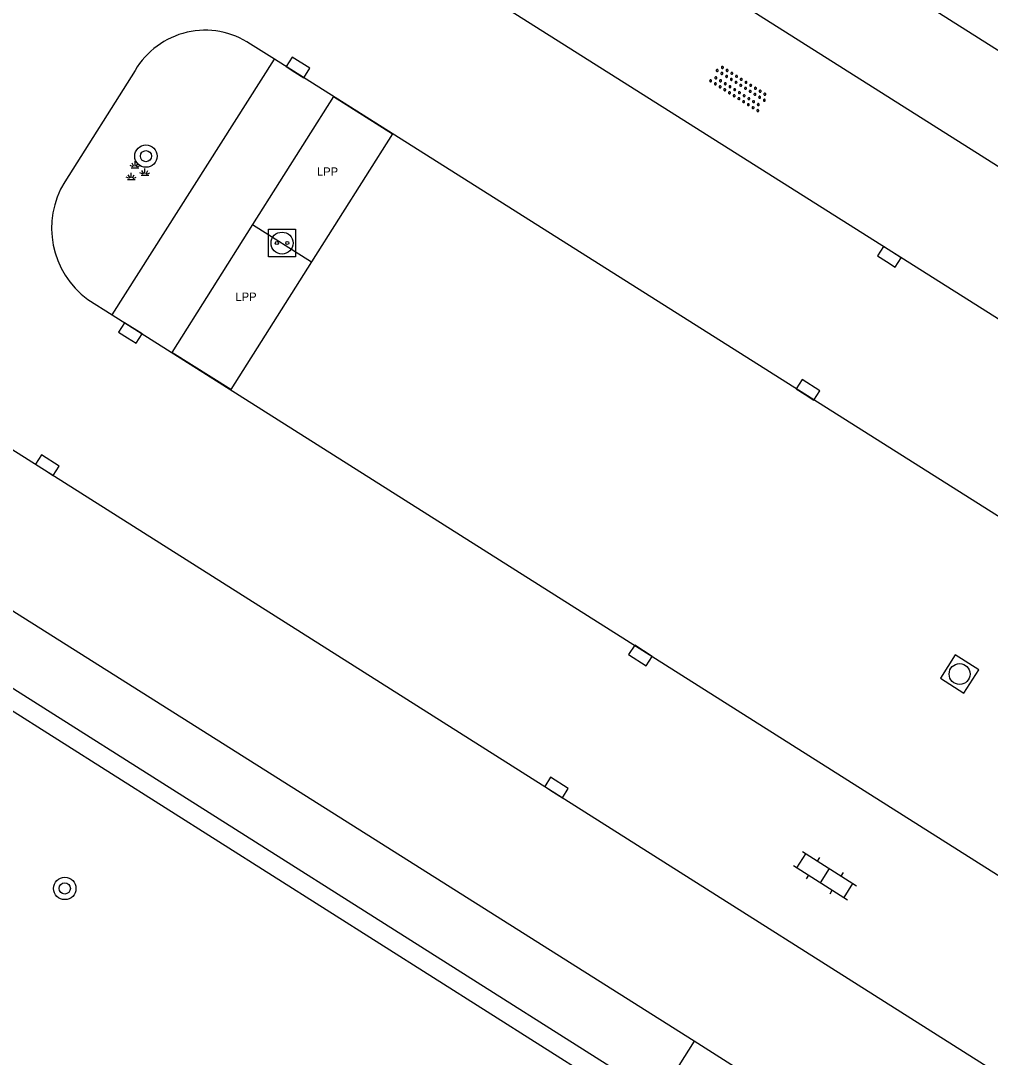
# Model space of a CAD drawing. Extents: x 136000 to 141000, y 400494 to 402006.
# Drawn here: x 138167.05 to 138201.82, y 401588.49 to 401625.67 of the extents above; entities that cross this region are included whole.
import ezdxf

# ---------------------------------------------------------------- set-up
doc = ezdxf.new("R2010")
doc.units = 0
for name, color, linetype in [('bp-grn-parkeervak', 7, 'Continuous'), ('gg-afsc-hekwerk', 7, 'Continuous'), ('gg-knt-onverhard', 7, 'Continuous'), ('gg-knt-verharding', 7, 'Continuous'), ('gt-symb-boom', 7, 'Continuous'), ('gt-symb-groenvak', 7, 'Continuous'), ('gt-symb-klinker verharding', 7, 'Continuous'), ('gt-symb-kolk', 7, 'Continuous'), ('gt-symb-overige verharding', 7, 'Continuous'), ('gt-symb-plantopografie laadpunt elektrisch vervoer', 7, 'Continuous'), ('gt-symb-rioolschacht', 7, 'Continuous'), ('kenmerkpunt laadpunt parkeerplaats', 7, 'Continuous')]:
    doc.layers.add(name, color=color, linetype=linetype)

# ---------------------------------------------------------------- blocks, each defined once
blk = doc.blocks.new('gt0-PLEV')
at = {"layer": 'gt-symb-plantopografie laadpunt elektrisch vervoer'}
blk.add_lwpolyline([(-0.486, 0.501), (0.486, 0.501), (0.486, -0.499), (-0.486, -0.499)], close=True, dxfattribs=at)
for centre, radius in [((0, 0), 0.393), ((-0.186, 0), 0.0566), ((0.186, 0), 0.0566)]:
    blk.add_circle(centre, radius, dxfattribs=at)
blk = doc.blocks.new('gt0-OVH')
at = {"layer": 'gt-symb-overige verharding'}
for points in [[(-0.972, 0.298), (-0.967, 0.308), (-0.965, 0.319), (-0.966, 0.33), (-0.971, 0.34), (-0.978, 0.348), (-0.988, 0.353), (-0.999, 0.355), (-1.01, 0.354), (-1.02, 0.349), (-1.028, 0.342), (-1.033, 0.332), (-1.035, 0.321), (-1.034, 0.31), (-1.029, 0.3), (-1.022, 0.292), (-1.012, 0.287), (-1.001, 0.285), (-0.99, 0.286), (-0.98, 0.291)], [(-0.872, 0.106), (-0.867, 0.116), (-0.865, 0.126), (-0.866, 0.137), (-0.871, 0.147), (-0.878, 0.156), (-0.888, 0.161), (-0.899, 0.163), (-0.91, 0.162), (-0.92, 0.157), (-0.928, 0.15), (-0.933, 0.14), (-0.935, 0.129), (-0.934, 0.118), (-0.929, 0.108), (-0.922, 0.1), (-0.912, 0.095), (-0.901, 0.092), (-0.89, 0.094), (-0.88, 0.098)], [(-0.772, 0.298), (-0.767, 0.308), (-0.765, 0.319), (-0.766, 0.33), (-0.771, 0.34), (-0.778, 0.348), (-0.788, 0.353), (-0.799, 0.355), (-0.81, 0.354), (-0.82, 0.349), (-0.828, 0.342), (-0.833, 0.332), (-0.835, 0.321), (-0.834, 0.31), (-0.829, 0.3), (-0.822, 0.292), (-0.812, 0.287), (-0.801, 0.285), (-0.79, 0.286), (-0.78, 0.291)], [(-0.672, 0.106), (-0.667, 0.116), (-0.665, 0.126), (-0.666, 0.137), (-0.671, 0.147), (-0.678, 0.156), (-0.688, 0.161), (-0.699, 0.163), (-0.71, 0.162), (-0.72, 0.157), (-0.728, 0.15), (-0.733, 0.14), (-0.735, 0.129), (-0.734, 0.118), (-0.729, 0.108), (-0.722, 0.1), (-0.712, 0.095), (-0.701, 0.092), (-0.69, 0.094), (-0.68, 0.098)], [(-0.572, 0.298), (-0.567, 0.308), (-0.565, 0.319), (-0.566, 0.33), (-0.571, 0.34), (-0.578, 0.348), (-0.588, 0.353), (-0.599, 0.355), (-0.61, 0.354), (-0.62, 0.349), (-0.628, 0.342), (-0.633, 0.332), (-0.635, 0.321), (-0.634, 0.31), (-0.629, 0.3), (-0.622, 0.292), (-0.612, 0.287), (-0.601, 0.285), (-0.59, 0.286), (-0.58, 0.291)], [(-0.472, 0.106), (-0.467, 0.116), (-0.465, 0.126), (-0.466, 0.137), (-0.471, 0.147), (-0.478, 0.156), (-0.488, 0.161), (-0.499, 0.163), (-0.51, 0.162), (-0.52, 0.157), (-0.528, 0.15), (-0.533, 0.14), (-0.535, 0.129), (-0.534, 0.118), (-0.529, 0.108), (-0.522, 0.1), (-0.512, 0.095), (-0.501, 0.092), (-0.49, 0.094), (-0.48, 0.098)], [(-0.372, 0.298), (-0.367, 0.308), (-0.365, 0.319), (-0.366, 0.33), (-0.371, 0.34), (-0.378, 0.348), (-0.388, 0.353), (-0.399, 0.355), (-0.41, 0.354), (-0.42, 0.349), (-0.428, 0.342), (-0.433, 0.332), (-0.435, 0.321), (-0.434, 0.31), (-0.429, 0.3), (-0.422, 0.292), (-0.412, 0.287), (-0.401, 0.285), (-0.39, 0.286), (-0.38, 0.291)], [(-0.272, 0.106), (-0.267, 0.116), (-0.265, 0.126), (-0.266, 0.137), (-0.271, 0.147), (-0.278, 0.156), (-0.288, 0.161), (-0.299, 0.163), (-0.31, 0.162), (-0.32, 0.157), (-0.328, 0.15), (-0.333, 0.14), (-0.335, 0.129), (-0.334, 0.118), (-0.329, 0.108), (-0.322, 0.1), (-0.312, 0.095), (-0.301, 0.092), (-0.29, 0.094), (-0.28, 0.098)], [(-0.172, 0.298), (-0.167, 0.308), (-0.165, 0.319), (-0.166, 0.33), (-0.171, 0.34), (-0.178, 0.348), (-0.188, 0.353), (-0.199, 0.355), (-0.21, 0.354), (-0.22, 0.349), (-0.228, 0.342), (-0.233, 0.332), (-0.235, 0.321), (-0.234, 0.31), (-0.229, 0.3), (-0.222, 0.292), (-0.212, 0.287), (-0.201, 0.285), (-0.19, 0.286), (-0.18, 0.291)], [(-0.072, 0.106), (-0.067, 0.116), (-0.065, 0.126), (-0.066, 0.137), (-0.071, 0.147), (-0.078, 0.156), (-0.088, 0.161), (-0.099, 0.163), (-0.11, 0.162), (-0.12, 0.157), (-0.128, 0.15), (-0.133, 0.14), (-0.135, 0.129), (-0.134, 0.118), (-0.129, 0.108), (-0.122, 0.1), (-0.112, 0.095), (-0.101, 0.092), (-0.09, 0.094), (-0.08, 0.098)], [(0.028, 0.298), (0.033, 0.308), (0.035, 0.319), (0.034, 0.33), (0.029, 0.34), (0.022, 0.348), (0.012, 0.353), (0.001, 0.355), (-0.01, 0.354), (-0.02, 0.349), (-0.028, 0.342), (-0.033, 0.332), (-0.035, 0.321), (-0.034, 0.31), (-0.029, 0.3), (-0.022, 0.292), (-0.012, 0.287), (-0.001, 0.285), (0.01, 0.286), (0.02, 0.291)], [(0.128, 0.106), (0.133, 0.116), (0.135, 0.126), (0.134, 0.137), (0.129, 0.147), (0.122, 0.156), (0.112, 0.161), (0.101, 0.163), (0.09, 0.162), (0.08, 0.157), (0.072, 0.15), (0.067, 0.14), (0.065, 0.129), (0.066, 0.118), (0.071, 0.108), (0.078, 0.1), (0.088, 0.095), (0.099, 0.092), (0.11, 0.094), (0.12, 0.098)], [(0.228, 0.298), (0.233, 0.308), (0.235, 0.319), (0.234, 0.33), (0.229, 0.34), (0.222, 0.348), (0.212, 0.353), (0.201, 0.355), (0.19, 0.354), (0.18, 0.349), (0.172, 0.342), (0.167, 0.332), (0.165, 0.321), (0.166, 0.31), (0.171, 0.3), (0.178, 0.292), (0.188, 0.287), (0.199, 0.285), (0.21, 0.286), (0.22, 0.291)], [(0.328, 0.106), (0.333, 0.116), (0.335, 0.126), (0.334, 0.137), (0.329, 0.147), (0.322, 0.156), (0.312, 0.161), (0.301, 0.163), (0.29, 0.162), (0.28, 0.157), (0.272, 0.15), (0.267, 0.14), (0.265, 0.129), (0.266, 0.118), (0.271, 0.108), (0.278, 0.1), (0.288, 0.095), (0.299, 0.092), (0.31, 0.094), (0.32, 0.098)], [(0.428, 0.298), (0.433, 0.308), (0.435, 0.319), (0.434, 0.33), (0.429, 0.34), (0.422, 0.348), (0.412, 0.353), (0.401, 0.355), (0.39, 0.354), (0.38, 0.349), (0.372, 0.342), (0.367, 0.332), (0.365, 0.321), (0.366, 0.31), (0.371, 0.3), (0.378, 0.292), (0.388, 0.287), (0.399, 0.285), (0.41, 0.286), (0.42, 0.291)], [(0.528, 0.106), (0.533, 0.116), (0.535, 0.126), (0.534, 0.137), (0.529, 0.147), (0.522, 0.156), (0.512, 0.161), (0.501, 0.163), (0.49, 0.162), (0.48, 0.157), (0.472, 0.15), (0.467, 0.14), (0.465, 0.129), (0.466, 0.118), (0.471, 0.108), (0.478, 0.1), (0.488, 0.095), (0.499, 0.092), (0.51, 0.094), (0.52, 0.098)], [(0.628, 0.298), (0.633, 0.308), (0.635, 0.319), (0.634, 0.33), (0.629, 0.34), (0.622, 0.348), (0.612, 0.353), (0.601, 0.355), (0.59, 0.354), (0.58, 0.349), (0.572, 0.342), (0.567, 0.332), (0.565, 0.321), (0.566, 0.31), (0.571, 0.3), (0.578, 0.292), (0.588, 0.287), (0.599, 0.285), (0.61, 0.286), (0.62, 0.291)], [(0.728, 0.106), (0.733, 0.116), (0.735, 0.126), (0.734, 0.137), (0.729, 0.147), (0.722, 0.156), (0.712, 0.161), (0.701, 0.163), (0.69, 0.162), (0.68, 0.157), (0.672, 0.15), (0.667, 0.14), (0.665, 0.129), (0.666, 0.118), (0.671, 0.108), (0.678, 0.1), (0.688, 0.095), (0.699, 0.092), (0.71, 0.094), (0.72, 0.098)], [(0.828, 0.298), (0.833, 0.308), (0.835, 0.319), (0.834, 0.33), (0.829, 0.34), (0.822, 0.348), (0.812, 0.353), (0.801, 0.355), (0.79, 0.354), (0.78, 0.349), (0.772, 0.342), (0.767, 0.332), (0.765, 0.321), (0.766, 0.31), (0.771, 0.3), (0.778, 0.292), (0.788, 0.287), (0.799, 0.285), (0.81, 0.286), (0.82, 0.291)], [(0.928, 0.106), (0.933, 0.116), (0.935, 0.126), (0.934, 0.137), (0.929, 0.147), (0.922, 0.156), (0.912, 0.161), (0.901, 0.163), (0.89, 0.162), (0.88, 0.157), (0.872, 0.15), (0.867, 0.14), (0.865, 0.129), (0.866, 0.118), (0.871, 0.108), (0.878, 0.1), (0.888, 0.095), (0.899, 0.092), (0.91, 0.094), (0.92, 0.098)], [(1.028, 0.298), (1.033, 0.308), (1.035, 0.319), (1.034, 0.33), (1.029, 0.34), (1.022, 0.348), (1.012, 0.353), (1.001, 0.355), (0.99, 0.354), (0.98, 0.349), (0.972, 0.342), (0.967, 0.332), (0.965, 0.321), (0.966, 0.31), (0.971, 0.3), (0.978, 0.292), (0.988, 0.287), (0.999, 0.285), (1.01, 0.286), (1.02, 0.291)], [(-0.972, -0.142), (-0.967, -0.132), (-0.965, -0.121), (-0.966, -0.11), (-0.971, -0.1), (-0.978, -0.092), (-0.988, -0.087), (-0.999, -0.085), (-1.01, -0.086), (-1.02, -0.091), (-1.028, -0.098), (-1.033, -0.108), (-1.035, -0.119), (-1.034, -0.13), (-1.029, -0.14), (-1.022, -0.148), (-1.012, -0.153), (-1.001, -0.155), (-0.99, -0.154), (-0.98, -0.149)], [(-0.872, -0.334), (-0.867, -0.324), (-0.865, -0.314), (-0.866, -0.303), (-0.871, -0.293), (-0.878, -0.284), (-0.888, -0.279), (-0.899, -0.277), (-0.91, -0.278), (-0.92, -0.283), (-0.928, -0.29), (-0.933, -0.3), (-0.935, -0.311), (-0.934, -0.322), (-0.929, -0.332), (-0.922, -0.34), (-0.912, -0.345), (-0.901, -0.348), (-0.89, -0.346), (-0.88, -0.342)], [(-0.772, -0.142), (-0.767, -0.132), (-0.765, -0.121), (-0.766, -0.11), (-0.771, -0.1), (-0.778, -0.092), (-0.788, -0.087), (-0.799, -0.085), (-0.81, -0.086), (-0.82, -0.091), (-0.828, -0.098), (-0.833, -0.108), (-0.835, -0.119), (-0.834, -0.13), (-0.829, -0.14), (-0.822, -0.148), (-0.812, -0.153), (-0.801, -0.155), (-0.79, -0.154), (-0.78, -0.149)], [(-0.672, -0.334), (-0.667, -0.324), (-0.665, -0.314), (-0.666, -0.303), (-0.671, -0.293), (-0.678, -0.284), (-0.688, -0.279), (-0.699, -0.277), (-0.71, -0.278), (-0.72, -0.283), (-0.728, -0.29), (-0.733, -0.3), (-0.735, -0.311), (-0.734, -0.322), (-0.729, -0.332), (-0.722, -0.34), (-0.712, -0.345), (-0.701, -0.348), (-0.69, -0.346), (-0.68, -0.342)], [(-0.572, -0.142), (-0.567, -0.132), (-0.565, -0.121), (-0.566, -0.11), (-0.571, -0.1), (-0.578, -0.092), (-0.588, -0.087), (-0.599, -0.085), (-0.61, -0.086), (-0.62, -0.091), (-0.628, -0.098), (-0.633, -0.108), (-0.635, -0.119), (-0.634, -0.13), (-0.629, -0.14), (-0.622, -0.148), (-0.612, -0.153), (-0.601, -0.155), (-0.59, -0.154), (-0.58, -0.149)], [(-0.472, -0.334), (-0.467, -0.324), (-0.465, -0.314), (-0.466, -0.303), (-0.471, -0.293), (-0.478, -0.284), (-0.488, -0.279), (-0.499, -0.277), (-0.51, -0.278), (-0.52, -0.283), (-0.528, -0.29), (-0.533, -0.3), (-0.535, -0.311), (-0.534, -0.322), (-0.529, -0.332), (-0.522, -0.34), (-0.512, -0.345), (-0.501, -0.348), (-0.49, -0.346), (-0.48, -0.342)], [(-0.372, -0.142), (-0.367, -0.132), (-0.365, -0.121), (-0.366, -0.11), (-0.371, -0.1), (-0.378, -0.092), (-0.388, -0.087), (-0.399, -0.085), (-0.41, -0.086), (-0.42, -0.091), (-0.428, -0.098), (-0.433, -0.108), (-0.435, -0.119), (-0.434, -0.13), (-0.429, -0.14), (-0.422, -0.148), (-0.412, -0.153), (-0.401, -0.155), (-0.39, -0.154), (-0.38, -0.149)], [(-0.272, -0.334), (-0.267, -0.324), (-0.265, -0.314), (-0.266, -0.303), (-0.271, -0.293), (-0.278, -0.284), (-0.288, -0.279), (-0.299, -0.277), (-0.31, -0.278), (-0.32, -0.283), (-0.328, -0.29), (-0.333, -0.3), (-0.335, -0.311), (-0.334, -0.322), (-0.329, -0.332), (-0.322, -0.34), (-0.312, -0.345), (-0.301, -0.348), (-0.29, -0.346), (-0.28, -0.342)], [(-0.172, -0.142), (-0.167, -0.132), (-0.165, -0.121), (-0.166, -0.11), (-0.171, -0.1), (-0.178, -0.092), (-0.188, -0.087), (-0.199, -0.085), (-0.21, -0.086), (-0.22, -0.091), (-0.228, -0.098), (-0.233, -0.108), (-0.235, -0.119), (-0.234, -0.13), (-0.229, -0.14), (-0.222, -0.148), (-0.212, -0.153), (-0.201, -0.155), (-0.19, -0.154), (-0.18, -0.149)], [(-0.072, -0.334), (-0.067, -0.324), (-0.065, -0.314), (-0.066, -0.303), (-0.071, -0.293), (-0.078, -0.284), (-0.088, -0.279), (-0.099, -0.277), (-0.11, -0.278), (-0.12, -0.283), (-0.128, -0.29), (-0.133, -0.3), (-0.135, -0.311), (-0.134, -0.322), (-0.129, -0.332), (-0.122, -0.34), (-0.112, -0.345), (-0.101, -0.348), (-0.09, -0.346), (-0.08, -0.342)], [(0.028, -0.142), (0.033, -0.132), (0.035, -0.121), (0.034, -0.11), (0.029, -0.1), (0.022, -0.092), (0.012, -0.087), (0.001, -0.085), (-0.01, -0.086), (-0.02, -0.091), (-0.028, -0.098), (-0.033, -0.108), (-0.035, -0.119), (-0.034, -0.13), (-0.029, -0.14), (-0.022, -0.148), (-0.012, -0.153), (-0.001, -0.155), (0.01, -0.154), (0.02, -0.149)], [(0.128, -0.334), (0.133, -0.324), (0.135, -0.314), (0.134, -0.303), (0.129, -0.293), (0.122, -0.284), (0.112, -0.279), (0.101, -0.277), (0.09, -0.278), (0.08, -0.283), (0.072, -0.29), (0.067, -0.3), (0.065, -0.311), (0.066, -0.322), (0.071, -0.332), (0.078, -0.34), (0.088, -0.345), (0.099, -0.348), (0.11, -0.346), (0.12, -0.342)], [(0.228, -0.142), (0.233, -0.132), (0.235, -0.121), (0.234, -0.11), (0.229, -0.1), (0.222, -0.092), (0.212, -0.087), (0.201, -0.085), (0.19, -0.086), (0.18, -0.091), (0.172, -0.098), (0.167, -0.108), (0.165, -0.119), (0.166, -0.13), (0.171, -0.14), (0.178, -0.148), (0.188, -0.153), (0.199, -0.155), (0.21, -0.154), (0.22, -0.149)], [(0.328, -0.334), (0.333, -0.324), (0.335, -0.314), (0.334, -0.303), (0.329, -0.293), (0.322, -0.284), (0.312, -0.279), (0.301, -0.277), (0.29, -0.278), (0.28, -0.283), (0.272, -0.29), (0.267, -0.3), (0.265, -0.311), (0.266, -0.322), (0.271, -0.332), (0.278, -0.34), (0.288, -0.345), (0.299, -0.348), (0.31, -0.346), (0.32, -0.342)], [(0.428, -0.142), (0.433, -0.132), (0.435, -0.121), (0.434, -0.11), (0.429, -0.1), (0.422, -0.092), (0.412, -0.087), (0.401, -0.085), (0.39, -0.086), (0.38, -0.091), (0.372, -0.098), (0.367, -0.108), (0.365, -0.119), (0.366, -0.13), (0.371, -0.14), (0.378, -0.148), (0.388, -0.153), (0.399, -0.155), (0.41, -0.154), (0.42, -0.149)], [(0.528, -0.334), (0.533, -0.324), (0.535, -0.314), (0.534, -0.303), (0.529, -0.293), (0.522, -0.284), (0.512, -0.279), (0.501, -0.277), (0.49, -0.278), (0.48, -0.283), (0.472, -0.29), (0.467, -0.3), (0.465, -0.311), (0.466, -0.322), (0.471, -0.332), (0.478, -0.34), (0.488, -0.345), (0.499, -0.348), (0.51, -0.346), (0.52, -0.342)], [(0.628, -0.142), (0.633, -0.132), (0.635, -0.121), (0.634, -0.11), (0.629, -0.1), (0.622, -0.092), (0.612, -0.087), (0.601, -0.085), (0.59, -0.086), (0.58, -0.091), (0.572, -0.098), (0.567, -0.108), (0.565, -0.119), (0.566, -0.13), (0.571, -0.14), (0.578, -0.148), (0.588, -0.153), (0.599, -0.155), (0.61, -0.154), (0.62, -0.149)], [(0.728, -0.334), (0.733, -0.324), (0.735, -0.314), (0.734, -0.303), (0.729, -0.293), (0.722, -0.284), (0.712, -0.279), (0.701, -0.277), (0.69, -0.278), (0.68, -0.283), (0.672, -0.29), (0.667, -0.3), (0.665, -0.311), (0.666, -0.322), (0.671, -0.332), (0.678, -0.34), (0.688, -0.345), (0.699, -0.348), (0.71, -0.346), (0.72, -0.342)], [(0.828, -0.142), (0.833, -0.132), (0.835, -0.121), (0.834, -0.11), (0.829, -0.1), (0.822, -0.092), (0.812, -0.087), (0.801, -0.085), (0.79, -0.086), (0.78, -0.091), (0.772, -0.098), (0.767, -0.108), (0.765, -0.119), (0.766, -0.13), (0.771, -0.14), (0.778, -0.148), (0.788, -0.153), (0.799, -0.155), (0.81, -0.154), (0.82, -0.149)], [(0.928, -0.334), (0.933, -0.324), (0.935, -0.314), (0.934, -0.303), (0.929, -0.293), (0.922, -0.284), (0.912, -0.279), (0.901, -0.277), (0.89, -0.278), (0.88, -0.283), (0.872, -0.29), (0.867, -0.3), (0.865, -0.311), (0.866, -0.322), (0.871, -0.332), (0.878, -0.34), (0.888, -0.345), (0.899, -0.348), (0.91, -0.346), (0.92, -0.342)], [(1.028, -0.142), (1.033, -0.132), (1.035, -0.121), (1.034, -0.11), (1.029, -0.1), (1.022, -0.092), (1.012, -0.087), (1.001, -0.085), (0.99, -0.086), (0.98, -0.091), (0.972, -0.098), (0.967, -0.108), (0.965, -0.119), (0.966, -0.13), (0.971, -0.14), (0.978, -0.148), (0.988, -0.153), (0.999, -0.155), (1.01, -0.154), (1.02, -0.149)]]:
    blk.add_lwpolyline(points, close=True, dxfattribs=at)
blk = doc.blocks.new('gt0-KOLK')
at = {"layer": 'gt-symb-kolk'}
blk.add_lwpolyline([(0, 0), (0.375, 0), (0.375, 0.4), (-0.375, 0.4), (-0.375, 0), (0, 0)], dxfattribs=at)
blk = doc.blocks.new('gt0-GRVAK')
at = {"layer": 'gt-symb-groenvak'}
for p, q in [((-0.047, 0.214), (-0.047, 0.393)), ((-0.11, 0.189), (-0.228, 0.24)), ((-0.182, 0.153), (0.088, 0.153)), ((-0.091, 0.211), (-0.156, 0.322)), ((-0.004, 0.211), (0.061, 0.322)), ((0.015, 0.189), (0.133, 0.24)), ((0.262, -0.052), (0.197, 0.059)), ((0.305, -0.049), (0.305, 0.13)), ((0.349, -0.052), (0.414, 0.059)), ((-0.245, -0.228), (-0.363, -0.177)), ((-0.318, -0.264), (-0.047, -0.264)), ((-0.226, -0.206), (-0.291, -0.095)), ((-0.183, -0.203), (-0.183, -0.024)), ((-0.139, -0.206), (-0.074, -0.095)), ((-0.12, -0.228), (-0.002, -0.177)), ((0.243, -0.074), (0.125, -0.023)), ((0.17, -0.11), (0.441, -0.11)), ((0.368, -0.074), (0.486, -0.023))]:
    blk.add_line(p, q, dxfattribs=at)
blk = doc.blocks.new('gt0-BOOM')
at = {"layer": 'gt-symb-boom'}
for radius in [0.4, 0.2]:
    blk.add_circle((0, 0), radius, dxfattribs=at)
blk = doc.blocks.new('gt0-KL1')
at = {"layer": 'gt-symb-klinker verharding'}
for p, q in [((-0.5, 0.3), (-0.5, 0.45)), ((0.5, 0.3), (0.5, 0.45)), ((-1.15, 0.3), (1.15, 0.3)), ((-1, -0.3), (-1, 0.3)), ((0, -0.3), (0, 0.3)), ((1, -0.3), (1, 0.3)), ((-1.15, -0.3), (1.15, -0.3)), ((-0.5, -0.45), (-0.5, -0.3)), ((0.5, -0.45), (0.5, -0.3))]:
    blk.add_line(p, q, dxfattribs=at)
blk = doc.blocks.new('gt0-RS')
at = {"layer": 'gt-symb-rioolschacht'}
blk.add_lwpolyline([(-0.5, -0.5), (0.5, -0.5), (0.5, 0.5), (-0.5, 0.5)], close=True, dxfattribs=at)
blk.add_circle((0, 0), 0.375, dxfattribs=at)

msp = doc.modelspace()

# ---------------------------------------------------------------- linework, layer by layer
at = {"layer": 'bp-grn-parkeervak'}
for p, q in [((138178.266, 401622.95), (138175.366, 401618.36)), ((138175.366, 401618.36), (138172.466, 401613.771)), ((138175.366, 401618.36), (138177.48, 401617.025))]:
    msp.add_line(p, q, dxfattribs=at)
for points in [[(138178.266, 401622.95), (138180.38, 401621.614), (138177.48, 401617.025)], [(138177.48, 401617.025), (138174.58, 401612.435), (138172.466, 401613.771)]]:
    msp.add_lwpolyline(points, dxfattribs=at)
at = {"layer": 'gg-afsc-hekwerk'}
for p, q in [((138211.297, 401618.764), (138181.964, 401637.383)), ((138189.931, 401587.053), (138163.007, 401604.095))]:
    msp.add_line(p, q, dxfattribs=at)
at = {"layer": 'gg-knt-onverhard'}
msp.add_line((138170.333, 401615.119), (138176.153, 401624.285), dxfattribs=at)
at = {"layer": 'gg-knt-verharding'}
for p, q in [((138178.201, 401630.084), (138217.574, 401605.204)), ((138176.153, 401624.285), (138175.291, 401624.83)), ((138232.208, 401588.863), (138176.153, 401624.285)), ((138171.15, 401623.881), (138168.631, 401619.89)), ((138169.46, 401615.671), (138170.333, 401615.119)), ((138170.333, 401615.119), (138226.359, 401579.676)), ((138191.202, 401589.062), (138163.655, 401606.446)), ((138191.202, 401589.062), (138189.931, 401587.053)), ((138193.766, 401587.444), (138191.202, 401589.062))]:
    msp.add_line(p, q, dxfattribs=at)
for points in [[(138178.201, 401630.084), (138180.712, 401633.988), (138209.429, 401615.822)], [(138155.613, 401617.331), (138233.111, 401568.28), (138244.059, 401585.614)], [(138189.931, 401587.053), (138189.557, 401586.462), (138158.739, 401605.966), (138146.647, 401586.969), (138184.141, 401563.237), (138183.767, 401562.646)]]:
    msp.add_lwpolyline(points, dxfattribs=at)
for centre, radius, start, end in [((138173.666, 401622.41), 2.915, 56.1275, 149.6879), ((138171.324, 401618.228), 3.165, 148.3253, 233.9078)]:
    msp.add_arc(centre, radius, start, end, dxfattribs=at)

# ---------------------------------------------------------------- block references
at = {"layer": 'gt-symb-boom'}
for p in [(138171.54, 401620.81), (138168.63, 401594.543)]:
    msp.add_blockref('gt0-BOOM', p, dxfattribs=at)
at = {"layer": 'gt-symb-groenvak'}
msp.add_blockref('gt0-GRVAK', (138171.198, 401620.233), dxfattribs=at)
at = {"layer": 'gt-symb-klinker verharding', "rotation": -32.33937708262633}
msp.add_blockref('gt0-KL1', (138195.895, 401595.002), dxfattribs=at)
at = {"layer": 'gt-symb-kolk'}
for p, rotation in [((138176.887, 401623.823), -32.339377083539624), ((138198.102, 401617.03), -32.33937707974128), ((138170.879, 401614.297), -32.33937707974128), ((138195.185, 401612.259), -32.33937707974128), ((138167.898, 401609.556), -32.33937707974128), ((138189.386, 401603.066), 146.91369260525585), ((138186.159, 401597.996), -32.33937707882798)]:
    msp.add_blockref('gt0-KOLK', p, dxfattribs=dict(at, rotation=rotation))
at = {"layer": 'gt-symb-overige verharding', "rotation": 147.70905164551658}
msp.add_blockref('gt0-OVH', (138192.811, 401623.248), dxfattribs=at)
at = {"layer": 'gt-symb-plantopografie laadpunt elektrisch vervoer'}
msp.add_blockref('gt0-PLEV', (138176.423, 401617.692), dxfattribs=at)
at = {"layer": 'gt-symb-rioolschacht', "rotation": -32.339377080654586}
msp.add_blockref('gt0-RS', (138200.724, 401602.235), dxfattribs=at)

# ---------------------------------------------------------------- texts
at = {"layer": 'kenmerkpunt laadpunt parkeerplaats'}
for p in [(138177.675, 401620.107), (138174.752, 401615.617)]:
    msp.add_text('LPP', height=0.3, dxfattribs=at).set_placement(p)

doc.saveas('drawing.dxf')
